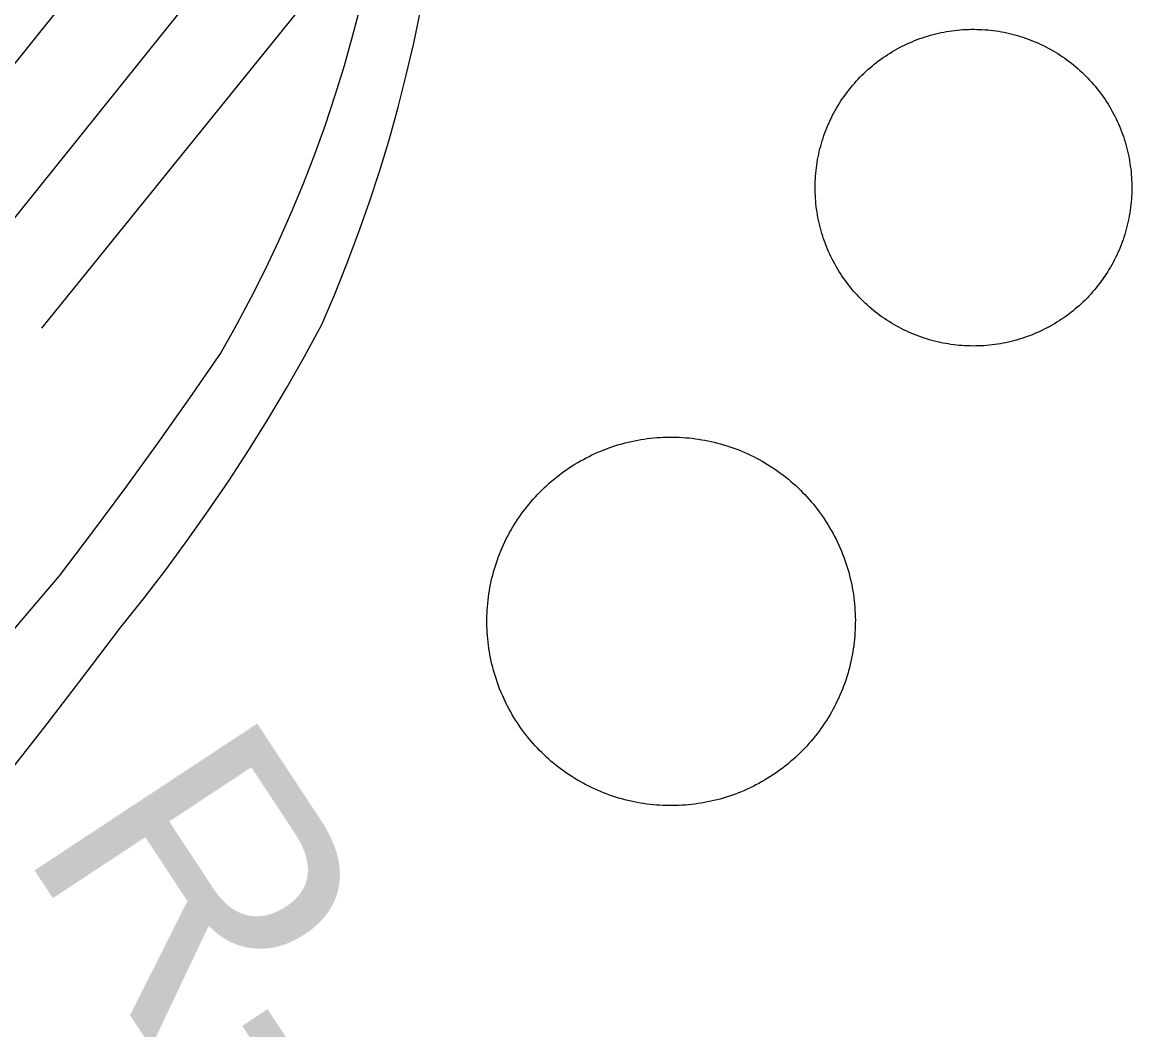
# Model space of a CAD drawing. Extents: x 3297753 to 3335611, y 652252 to 677623.
# Drawn here: x 3312873.3 to 3313218.7, y 660139.7 to 660453.2 of the extents above; entities that cross this region are included whole.
import ezdxf

# ---------------------------------------------------------------- set-up
doc = ezdxf.new("R2010")
doc.units = 0
for name, color, linetype in [('V-DOMW-TANK', 7, 'Continuous'), ('V-RAIL-TRAK', 7, 'Continuous'), ('V-RIVR-RANG-IDEN', 7, 'Continuous'), ('V-ROAD-CNTR', 7, 'Continuous'), ('V-TOPO-SHOR', 7, 'Continuous')]:
    doc.layers.add(name, color=color, linetype=linetype)

msp = doc.modelspace()

# ---------------------------------------------------------------- linework, layer by layer
at = {"layer": 'V-DOMW-TANK'}
for points in [[(3313127.68, 660427.96), (3313128.14, 660428.68), (3313128.62, 660429.4), (3313129.11, 660430.11), (3313129.61, 660430.81), (3313130.12, 660431.49), (3313130.65, 660432.18), (3313131.19, 660432.85), (3313131.74, 660433.51), (3313132.3, 660434.16), (3313132.87, 660434.8), (3313133.45, 660435.44), (3313134.05, 660436.06), (3313134.65, 660436.67), (3313135.27, 660437.27), (3313135.89, 660437.86), (3313136.53, 660438.44), (3313137.18, 660439), (3313137.83, 660439.56), (3313138.5, 660440.11), (3313139.17, 660440.64), (3313139.85, 660441.16), (3313140.55, 660441.67), (3313141.25, 660442.17), (3313141.96, 660442.65), (3313142.68, 660443.12), (3313143.41, 660443.58), (3313144.14, 660444.03), (3313144.88, 660444.46), (3313145.63, 660444.88), (3313146.39, 660445.29), (3313147.16, 660445.69), (3313147.93, 660446.07), (3313148.7, 660446.44), (3313149.49, 660446.79), (3313150.28, 660447.13), (3313151.07, 660447.46), (3313151.87, 660447.77), (3313152.68, 660448.07), (3313153.49, 660448.35), (3313154.31, 660448.62), (3313155.13, 660448.88), (3313155.96, 660449.12), (3313156.79, 660449.35), (3313157.62, 660449.56), (3313158.45, 660449.76), (3313159.29, 660449.94), (3313160.14, 660450.11), (3313160.98, 660450.26), (3313161.83, 660450.4), (3313162.68, 660450.53), (3313163.54, 660450.64), (3313164.39, 660450.73), (3313165.25, 660450.81), (3313166.11, 660450.87), (3313166.96, 660450.92), (3313167.82, 660450.96), (3313168.68, 660450.98), (3313169.54, 660450.98), (3313170.4, 660450.97), (3313171.26, 660450.95), (3313172.12, 660450.91), (3313172.98, 660450.85), (3313173.84, 660450.78), (3313174.69, 660450.69), (3313175.55, 660450.59), (3313176.4, 660450.48), (3313177.25, 660450.35), (3313178.1, 660450.2), (3313178.94, 660450.05), (3313179.78, 660449.87), (3313180.62, 660449.68), (3313181.46, 660449.48), (3313182.29, 660449.26), (3313183.12, 660449.03), (3313183.94, 660448.78), (3313184.76, 660448.52), (3313185.58, 660448.24), (3313186.39, 660447.95), (3313187.19, 660447.65), (3313187.99, 660447.33), (3313188.78, 660447), (3313189.57, 660446.65), (3313190.35, 660446.3), (3313191.13, 660445.92), (3313191.9, 660445.54), (3313192.66, 660445.14), (3313193.41, 660444.72), (3313194.16, 660444.3), (3313194.9, 660443.86), (3313195.63, 660443.41), (3313196.35, 660442.94), (3313197.07, 660442.46), (3313197.78, 660441.98), (3313198.47, 660441.47), (3313199.16, 660440.96), (3313199.84, 660440.43), (3313200.52, 660439.9), (3313201.18, 660439.35), (3313201.83, 660438.79), (3313202.47, 660438.21)], [(3313202.47, 660438.21), (3313203.1, 660437.63), (3313203.73, 660437.04), (3313204.34, 660436.43), (3313204.94, 660435.82), (3313205.53, 660435.19), (3313206.11, 660434.55), (3313206.67, 660433.91), (3313207.23, 660433.25), (3313207.77, 660432.59), (3313208.31, 660431.91), (3313208.83, 660431.23), (3313209.34, 660430.54), (3313209.84, 660429.83), (3313210.32, 660429.12), (3313210.79, 660428.4), (3313211.25, 660427.68), (3313211.7, 660426.94), (3313212.13, 660426.2), (3313212.55, 660425.45), (3313212.96, 660424.69), (3313213.36, 660423.93), (3313213.74, 660423.16), (3313214.1, 660422.38), (3313214.46, 660421.6), (3313214.8, 660420.81), (3313215.13, 660420.01), (3313215.44, 660419.21), (3313215.74, 660418.4), (3313216.02, 660417.59), (3313216.29, 660416.78), (3313216.55, 660415.95), (3313216.79, 660415.13), (3313217.01, 660414.3), (3313217.23, 660413.47), (3313217.43, 660412.63), (3313217.61, 660411.79), (3313217.78, 660410.95), (3313217.93, 660410.1), (3313218.07, 660409.25), (3313218.19, 660408.4), (3313218.31, 660407.55), (3313218.4, 660406.69), (3313218.48, 660405.83), (3313218.54, 660404.98), (3313218.59, 660404.12), (3313218.63, 660403.26), (3313218.65, 660402.4), (3313218.65, 660401.54), (3313218.64, 660400.68), (3313218.62, 660399.82), (3313218.58, 660398.96), (3313218.52, 660398.1), (3313218.45, 660397.25), (3313218.36, 660396.39), (3313218.26, 660395.54), (3313218.15, 660394.68), (3313218.02, 660393.83), (3313217.87, 660392.99), (3313217.71, 660392.14), (3313217.54, 660391.3)], [(3313150.76, 660356.08), (3313149.97, 660356.42), (3313149.18, 660356.76), (3313148.4, 660357.12), (3313147.63, 660357.49), (3313146.86, 660357.88), (3313146.1, 660358.28), (3313145.34, 660358.69), (3313144.6, 660359.12), (3313143.85, 660359.56), (3313143.12, 660360.01), (3313142.4, 660360.47), (3313141.68, 660360.95), (3313140.98, 660361.44), (3313140.28, 660361.94), (3313139.59, 660362.45), (3313138.91, 660362.98), (3313138.24, 660363.52), (3313137.58, 660364.07), (3313136.92, 660364.63), (3313136.28, 660365.2), (3313135.65, 660365.78), (3313135.03, 660366.38), (3313134.42, 660366.98), (3313133.81, 660367.6), (3313133.23, 660368.22), (3313132.65, 660368.86), (3313132.08, 660369.51), (3313131.52, 660370.16), (3313130.98, 660370.83), (3313130.45, 660371.5), (3313129.92, 660372.19), (3313129.41, 660372.88), (3313128.92, 660373.58), (3313128.43, 660374.29), (3313127.96, 660375.01), (3313127.5, 660375.74), (3313127.05, 660376.47), (3313126.62, 660377.21), (3313126.2, 660377.96), (3313125.79, 660378.72), (3313125.4, 660379.48), (3313125.02, 660380.26), (3313124.65, 660381.03), (3313124.29, 660381.82), (3313123.95, 660382.61), (3313123.63, 660383.4), (3313123.31, 660384.2), (3313123.02, 660385.01), (3313122.73, 660385.82), (3313122.46, 660386.64), (3313122.21, 660387.46), (3313121.96, 660388.29), (3313121.74, 660389.11), (3313121.52, 660389.95), (3313121.33, 660390.79), (3313121.14, 660391.63), (3313120.98, 660392.47), (3313120.82, 660393.32), (3313120.68, 660394.16), (3313120.56, 660395.02), (3313120.45, 660395.87), (3313120.35, 660396.72), (3313120.28, 660397.58), (3313120.21, 660398.44), (3313120.16, 660399.3), (3313120.13, 660400.15), (3313120.11, 660401.01), (3313120.1, 660401.87), (3313120.11, 660402.73), (3313120.14, 660403.59), (3313120.18, 660404.45), (3313120.23, 660405.31), (3313120.3, 660406.17), (3313120.39, 660407.03), (3313120.49, 660407.88), (3313120.6, 660408.73), (3313120.73, 660409.58), (3313120.88, 660410.43), (3313121.04, 660411.27), (3313121.21, 660412.12), (3313121.4, 660412.95), (3313121.61, 660413.79), (3313121.82, 660414.62), (3313122.06, 660415.45), (3313122.31, 660416.27), (3313122.56, 660417.09), (3313122.84, 660417.91), (3313123.13, 660418.72), (3313123.43, 660419.52), (3313123.75, 660420.32), (3313124.08, 660421.11), (3313124.43, 660421.9), (3313124.79, 660422.68), (3313125.16, 660423.46), (3313125.55, 660424.23), (3313125.95, 660424.99), (3313126.36, 660425.74), (3313126.79, 660426.49), (3313127.23, 660427.23), (3313127.68, 660427.96)], [(3313217.54, 660391.3), (3313217.35, 660390.46), (3313217.15, 660389.62), (3313216.93, 660388.8), (3313216.7, 660387.96), (3313216.45, 660387.14), (3313216.19, 660386.32), (3313215.91, 660385.51), (3313215.62, 660384.7), (3313215.32, 660383.89), (3313215, 660383.09), (3313214.67, 660382.3), (3313214.32, 660381.51), (3313213.96, 660380.73), (3313213.59, 660379.96), (3313213.21, 660379.19), (3313212.8, 660378.43), (3313212.39, 660377.67), (3313211.97, 660376.92), (3313211.53, 660376.19), (3313211.08, 660375.45), (3313210.61, 660374.73), (3313210.13, 660374.02), (3313209.64, 660373.31), (3313209.14, 660372.61), (3313208.63, 660371.92), (3313208.1, 660371.24), (3313207.56, 660370.57), (3313207.02, 660369.91), (3313206.46, 660369.25), (3313205.88, 660368.61), (3313205.3, 660367.98), (3313204.71, 660367.36), (3313204.1, 660366.75), (3313203.49, 660366.15), (3313202.86, 660365.56), (3313202.22, 660364.98), (3313201.58, 660364.41), (3313200.92, 660363.85), (3313200.26, 660363.31), (3313199.58, 660362.78), (3313198.9, 660362.26), (3313198.2, 660361.75), (3313197.5, 660361.25), (3313196.79, 660360.77), (3313196.07, 660360.29), (3313195.35, 660359.83), (3313194.61, 660359.38), (3313193.87, 660358.95), (3313193.12, 660358.53), (3313192.36, 660358.12), (3313191.6, 660357.73), (3313190.83, 660357.35), (3313190.05, 660356.98), (3313189.27, 660356.63), (3313188.47, 660356.28), (3313187.68, 660355.96), (3313186.88, 660355.65), (3313186.07, 660355.35), (3313185.26, 660355.06), (3313184.45, 660354.79), (3313183.62, 660354.54), (3313182.8, 660354.3), (3313181.97, 660354.07), (3313181.14, 660353.86), (3313180.3, 660353.66), (3313179.46, 660353.47), (3313178.62, 660353.31), (3313177.77, 660353.15), (3313176.92, 660353.01), (3313176.07, 660352.89), (3313175.21, 660352.78), (3313174.36, 660352.69), (3313173.51, 660352.6), (3313172.65, 660352.54), (3313171.79, 660352.49), (3313170.93, 660352.46), (3313170.07, 660352.44), (3313169.21, 660352.43), (3313168.35, 660352.44), (3313167.49, 660352.47), (3313166.63, 660352.51), (3313165.77, 660352.56), (3313164.92, 660352.63), (3313164.06, 660352.72), (3313163.21, 660352.82), (3313162.35, 660352.94), (3313161.5, 660353.07), (3313160.66, 660353.21), (3313159.81, 660353.37), (3313158.97, 660353.54), (3313158.13, 660353.73), (3313157.29, 660353.94), (3313156.46, 660354.16), (3313155.63, 660354.39), (3313154.81, 660354.64), (3313153.99, 660354.9), (3313153.18, 660355.17), (3313152.37, 660355.46), (3313151.56, 660355.77), (3313150.76, 660356.08)], [(3313021.9, 660245.8), (3313021.54, 660246.73), (3313021.2, 660247.67), (3313020.88, 660248.62), (3313020.57, 660249.57), (3313020.28, 660250.53), (3313020, 660251.49), (3313019.74, 660252.46), (3313019.5, 660253.43), (3313019.28, 660254.4), (3313019.07, 660255.38), (3313018.88, 660256.36), (3313018.71, 660257.35), (3313018.55, 660258.34), (3313018.41, 660259.33), (3313018.29, 660260.32), (3313018.19, 660261.32), (3313018.1, 660262.32), (3313018.04, 660263.31), (3313017.98, 660264.31), (3313017.95, 660265.31), (3313017.94, 660266.31), (3313017.94, 660267.31), (3313017.95, 660268.31), (3313017.99, 660269.32), (3313018.04, 660270.32), (3313018.12, 660271.31), (3313018.2, 660272.31), (3313018.31, 660273.31), (3313018.43, 660274.3), (3313018.57, 660275.29), (3313018.73, 660276.28), (3313018.9, 660277.26), (3313019.1, 660278.24), (3313019.31, 660279.22), (3313019.53, 660280.2), (3313019.77, 660281.17), (3313020.03, 660282.13), (3313020.31, 660283.1), (3313020.61, 660284.05), (3313020.91, 660285), (3313021.24, 660285.95), (3313021.58, 660286.89), (3313021.95, 660287.82), (3313022.32, 660288.75), (3313022.71, 660289.67), (3313023.12, 660290.59), (3313023.54, 660291.49), (3313023.99, 660292.39), (3313024.44, 660293.28), (3313024.91, 660294.17), (3313025.4, 660295.04), (3313025.9, 660295.91), (3313026.41, 660296.76), (3313026.95, 660297.61), (3313027.49, 660298.45), (3313028.05, 660299.28), (3313028.63, 660300.1), (3313029.21, 660300.91), (3313029.82, 660301.71), (3313030.44, 660302.49), (3313031.07, 660303.27), (3313031.71, 660304.04), (3313032.37, 660304.79), (3313033.04, 660305.54), (3313033.72, 660306.27), (3313034.42, 660306.98), (3313035.13, 660307.69), (3313035.85, 660308.39), (3313036.58, 660309.07), (3313037.32, 660309.74), (3313038.08, 660310.39), (3313038.85, 660311.04), (3313039.62, 660311.66), (3313040.41, 660312.28), (3313041.21, 660312.88), (3313042.02, 660313.47), (3313042.85, 660314.04), (3313043.67, 660314.6), (3313044.52, 660315.14), (3313045.36, 660315.67), (3313046.22, 660316.19), (3313047.09, 660316.69), (3313047.96, 660317.17), (3313048.85, 660317.64), (3313049.74, 660318.09), (3313050.64, 660318.53), (3313051.55, 660318.95), (3313052.46, 660319.36), (3313053.39, 660319.75), (3313054.31, 660320.12), (3313055.25, 660320.48), (3313056.19, 660320.82), (3313057.14, 660321.15), (3313058.09, 660321.45), (3313059.04, 660321.75), (3313060.01, 660322.02), (3313060.97, 660322.28), (3313061.94, 660322.52), (3313062.92, 660322.74), (3313063.9, 660322.95)], [(3313063.9, 660322.95), (3313064.88, 660323.14), (3313065.87, 660323.31), (3313066.85, 660323.47), (3313067.85, 660323.61), (3313068.84, 660323.73), (3313069.83, 660323.83), (3313070.83, 660323.92), (3313071.83, 660323.99), (3313072.83, 660324.04), (3313073.83, 660324.07), (3313074.83, 660324.09), (3313075.83, 660324.09), (3313076.83, 660324.07), (3313077.83, 660324.03), (3313078.83, 660323.98), (3313079.83, 660323.91), (3313080.83, 660323.82), (3313081.82, 660323.71), (3313082.82, 660323.59), (3313083.81, 660323.45), (3313084.79, 660323.29), (3313085.78, 660323.12), (3313086.76, 660322.93), (3313087.74, 660322.72), (3313088.72, 660322.49), (3313089.69, 660322.25), (3313090.65, 660321.99), (3313091.61, 660321.71), (3313092.57, 660321.42), (3313093.52, 660321.11), (3313094.47, 660320.78), (3313095.41, 660320.44), (3313096.34, 660320.08), (3313097.27, 660319.7), (3313098.19, 660319.31), (3313099.1, 660318.9), (3313100.01, 660318.47), (3313100.91, 660318.04), (3313101.8, 660317.58), (3313102.68, 660317.11), (3313103.56, 660316.63), (3313104.42, 660316.12), (3313105.28, 660315.61), (3313106.13, 660315.08), (3313106.97, 660314.53), (3313107.8, 660313.97), (3313108.61, 660313.39), (3313109.43, 660312.81), (3313110.22, 660312.2), (3313111.01, 660311.59), (3313111.79, 660310.95), (3313112.56, 660310.31), (3313113.31, 660309.66), (3313114.05, 660308.98), (3313114.78, 660308.3), (3313115.5, 660307.6), (3313116.21, 660306.9), (3313116.91, 660306.18), (3313117.59, 660305.44), (3313118.25, 660304.7)], [(3313118.25, 660304.7), (3313118.91, 660303.94), (3313119.55, 660303.18), (3313120.18, 660302.4), (3313120.8, 660301.61), (3313121.4, 660300.81), (3313121.99, 660300), (3313122.56, 660299.18), (3313123.12, 660298.35), (3313123.66, 660297.51), (3313124.19, 660296.66), (3313124.71, 660295.8), (3313125.21, 660294.93), (3313125.69, 660294.06), (3313126.16, 660293.17), (3313126.61, 660292.28), (3313127.05, 660291.38), (3313127.47, 660290.47), (3313127.88, 660289.56), (3313128.27, 660288.64), (3313128.64, 660287.71), (3313129, 660286.77), (3313129.34, 660285.83), (3313129.66, 660284.89), (3313129.97, 660283.93), (3313130.26, 660282.98), (3313130.54, 660282.02), (3313130.8, 660281.05), (3313131.04, 660280.08), (3313131.26, 660279.1), (3313131.47, 660278.12), (3313131.66, 660277.14), (3313131.83, 660276.15), (3313131.99, 660275.17), (3313132.12, 660274.18), (3313132.25, 660273.18), (3313132.35, 660272.19), (3313132.44, 660271.19), (3313132.5, 660270.19), (3313132.56, 660269.19), (3313132.59, 660268.19), (3313132.61, 660267.19), (3313132.6, 660266.19), (3313132.59, 660265.19), (3313132.55, 660264.19), (3313132.5, 660263.19), (3313132.43, 660262.19), (3313132.34, 660261.2), (3313132.23, 660260.2), (3313132.11, 660259.21), (3313131.97, 660258.21), (3313131.81, 660257.23), (3313131.64, 660256.24), (3313131.44, 660255.26), (3313131.23, 660254.28), (3313131.01, 660253.31), (3313130.77, 660252.33), (3313130.5, 660251.37), (3313130.23, 660250.41), (3313129.94, 660249.45), (3313129.62, 660248.5), (3313129.3, 660247.55), (3313128.96, 660246.61), (3313128.59, 660245.68), (3313128.22, 660244.75), (3313127.83, 660243.83), (3313127.42, 660242.92), (3313127, 660242.01), (3313126.56, 660241.11), (3313126.1, 660240.22), (3313125.63, 660239.34), (3313125.14, 660238.46), (3313124.64, 660237.6), (3313124.13, 660236.74), (3313123.6, 660235.89), (3313123.05, 660235.05), (3313122.49, 660234.22), (3313121.91, 660233.41), (3313121.32, 660232.6), (3313120.72, 660231.8), (3313120.1, 660231.01), (3313119.47, 660230.23), (3313118.83, 660229.47), (3313118.17, 660228.71), (3313117.5, 660227.97), (3313116.82, 660227.24), (3313116.12, 660226.52), (3313115.41, 660225.81), (3313114.69, 660225.12), (3313113.96, 660224.44), (3313113.22, 660223.77), (3313112.46, 660223.11), (3313111.69, 660222.47), (3313110.91, 660221.84), (3313110.13, 660221.22), (3313109.33, 660220.62), (3313108.52, 660220.04), (3313107.7, 660219.46), (3313106.87, 660218.9), (3313106.03, 660218.36), (3313105.18, 660217.83)], [(3313105.18, 660217.83), (3313104.32, 660217.32), (3313103.45, 660216.82), (3313102.58, 660216.33), (3313101.69, 660215.86), (3313100.8, 660215.41), (3313099.9, 660214.97), (3313098.99, 660214.55), (3313098.08, 660214.14), (3313097.16, 660213.76), (3313096.23, 660213.38), (3313095.29, 660213.02), (3313094.35, 660212.68), (3313093.41, 660212.36), (3313092.45, 660212.05), (3313091.5, 660211.76), (3313090.53, 660211.48), (3313089.57, 660211.23), (3313088.6, 660210.98), (3313087.62, 660210.76), (3313086.64, 660210.55), (3313085.66, 660210.36), (3313084.67, 660210.19), (3313083.68, 660210.03), (3313082.69, 660209.9), (3313081.7, 660209.78), (3313080.71, 660209.67), (3313079.71, 660209.58), (3313078.71, 660209.52), (3313077.71, 660209.47), (3313076.71, 660209.43), (3313075.71, 660209.42), (3313074.71, 660209.42), (3313073.71, 660209.44), (3313072.71, 660209.47), (3313071.71, 660209.52), (3313070.71, 660209.59), (3313069.71, 660209.68), (3313068.71, 660209.79), (3313067.72, 660209.91), (3313066.73, 660210.05), (3313065.75, 660210.21), (3313064.76, 660210.39), (3313063.78, 660210.58), (3313062.8, 660210.79), (3313061.83, 660211.01), (3313060.85, 660211.26), (3313059.89, 660211.52), (3313058.93, 660211.79), (3313057.97, 660212.09), (3313057.02, 660212.4), (3313056.07, 660212.72), (3313055.13, 660213.07), (3313054.2, 660213.43), (3313053.27, 660213.8), (3313052.35, 660214.19), (3313051.44, 660214.6), (3313050.53, 660215.03), (3313049.63, 660215.46), (3313048.74, 660215.92), (3313047.86, 660216.39), (3313046.98, 660216.88), (3313046.12, 660217.38), (3313045.26, 660217.9), (3313044.41, 660218.43), (3313043.57, 660218.97), (3313042.74, 660219.53), (3313041.92, 660220.11), (3313041.11, 660220.7), (3313040.31, 660221.3), (3313039.53, 660221.92), (3313038.75, 660222.55), (3313037.98, 660223.19), (3313037.23, 660223.85), (3313036.49, 660224.52), (3313035.76, 660225.2), (3313035.04, 660225.9), (3313034.33, 660226.61), (3313033.64, 660227.33), (3313032.96, 660228.06), (3313032.29, 660228.81), (3313031.63, 660229.56), (3313030.99, 660230.33), (3313030.36, 660231.11), (3313029.74, 660231.9), (3313029.14, 660232.7), (3313028.55, 660233.51), (3313027.98, 660234.33), (3313027.42, 660235.16), (3313026.88, 660236), (3313026.35, 660236.85), (3313025.84, 660237.7), (3313025.34, 660238.57), (3313024.85, 660239.45), (3313024.38, 660240.33), (3313023.93, 660241.22), (3313023.49, 660242.12), (3313023.07, 660243.03), (3313022.66, 660243.95), (3313022.27, 660244.87), (3313021.9, 660245.8)]]:
    msp.add_lwpolyline(points, dxfattribs=at)
at = {"layer": 'V-RAIL-TRAK'}
for points in [[(3312978.58, 660458.43), (3312976.16, 660449.01), (3312973.52, 660439.66), (3312970.66, 660430.37), (3312967.58, 660421.15), (3312964.27, 660412.01), (3312960.76, 660402.94), (3312957.03, 660393.97), (3312953.09, 660385.08), (3312948.94, 660376.29), (3312944.59, 660367.6), (3312940.03, 660359.02), (3312935.27, 660350.54), (3312925.5, 660336.38), (3312915.58, 660322.34), (3312905.48, 660308.41), (3312895.23, 660294.6), (3312884.82, 660280.91), (3312866.58, 660259.49)], [(3312869.42, 660220.02), (3312881.1, 660234.88), (3312892.62, 660249.86), (3312903.97, 660264.98), (3312911.06, 660273.8), (3312917.97, 660282.77), (3312924.7, 660291.88), (3312931.24, 660301.11), (3312937.6, 660310.48), (3312943.77, 660319.97), (3312949.75, 660329.58), (3312955.54, 660339.31), (3312961.13, 660349.15), (3312966.53, 660359.1), (3312970.57, 660368.52), (3312974.4, 660378.03), (3312978.02, 660387.63), (3312981.42, 660397.3), (3312984.61, 660407.04), (3312987.58, 660416.85), (3312990.33, 660426.73), (3312992.86, 660436.67), (3312995.17, 660446.66), (3312997.25, 660456.7)]]:
    msp.add_lwpolyline(points, dxfattribs=at)
at = {"layer": 'V-ROAD-CNTR'}
for points in [[(3312426.67, 659886.87), (3312440.25, 659903.74), (3313143.39, 660779.7), (3313163.54, 660805.81), (3313187.08, 660824.4)], [(3312450.06, 659868.08), (3312463.64, 659884.95), (3313166.96, 660761.14), (3313185.03, 660784.55), (3313200.4, 660796.69), (3313209.71, 660803.44)]]:
    msp.add_lwpolyline(points, dxfattribs=at)
at = {"layer": 'V-TOPO-SHOR'}
msp.add_line((3312970.25, 660470.53), (3312879.3, 660357.99), dxfattribs=at)

# ---------------------------------------------------------------- texts
at = {"layer": 'V-RIVR-RANG-IDEN'}
msp.add_text('R-209.3', height=83, rotation=303.3934, dxfattribs=at).set_placement((3312872.16, 660196.87))

doc.saveas('drawing.dxf')
